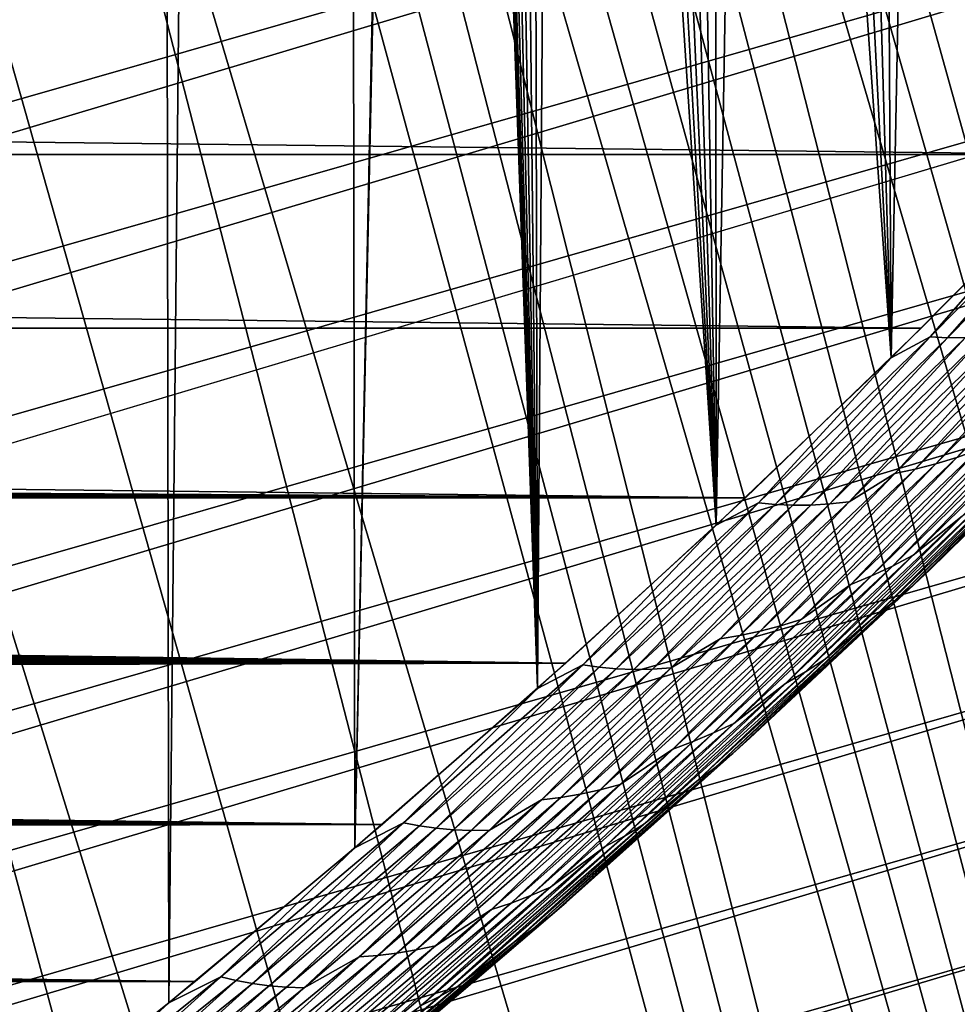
# Model space of a CAD drawing. Header units: millimetres. Extents: x -50 to 50, y -50 to 50.
# Tile 279 of 562: x 18 to 20.7, y -22.7 to -19.9. Entities that reach past the tile are written whole.
import ezdxf

# ---------------------------------------------------------------- set-up
doc = ezdxf.new("R2010")
doc.units = ezdxf.units.MM
doc.header["$LTSCALE"] = 65.185185
for name, color, linetype in [('1', 7, 'CONTINUOUS'), ('2', 7, 'CONTINUOUS'), ('27', 7, 'CONTINUOUS'), ('39', 7, 'CONTINUOUS'), ('46', 7, 'CONTINUOUS'), ('63', 7, 'CONTINUOUS')]:
    doc.layers.add(name, color=color, linetype=linetype)

msp = doc.modelspace()

# ---------------------------------------------------------------- linework, layer by layer
at = {"layer": '1', "color": 7, "linetype": 'Continuous', "true_color": 0xf5f5f5}
for points in [[(-21.0409, -20.3185), (-21.508, -19.8235), (21.0409, -20.3185), (-21.0409, -20.3185)], [(21.0409, -20.3185), (-21.508, -19.8235), (21.508, -19.8235), (21.0409, -20.3185)], [(20.5624, -20.8027), (-21.0409, -20.3185), (21.0409, -20.3185), (20.5624, -20.8027)], [(-20.5624, -20.8027), (-21.0409, -20.3185), (20.5624, -20.8027), (-20.5624, -20.8027)], [(20.0728, -21.2755), (-20.5624, -20.8027), (20.5624, -20.8027), (20.0728, -21.2755)], [(-12.8491, -21.0781), (-20.5624, -20.8027), (20.0728, -21.2755), (-12.8491, -21.0781)], [(-12.7428, -21.0808), (-12.8491, -21.0781), (20.0728, -21.2755), (-12.7428, -21.0808)], [(-12.6366, -21.0889), (-12.7428, -21.0808), (20.0728, -21.2755), (-12.6366, -21.0889)], [(-12.5311, -21.1023), (-12.6366, -21.0889), (20.0728, -21.2755), (-12.5311, -21.1023)], [(-12.4264, -21.1211), (-12.5311, -21.1023), (20.0728, -21.2755), (-12.4264, -21.1211)], [(-12.3228, -21.1451), (-12.4264, -21.1211), (20.0728, -21.2755), (-12.3228, -21.1451)], [(-12.2204, -21.1744), (-12.3228, -21.1451), (20.0728, -21.2755), (-12.2204, -21.1744)], [(-12.1198, -21.2088), (-12.2204, -21.1744), (20.0728, -21.2755), (-12.1198, -21.2088)], [(-12.021, -21.2483), (-12.1198, -21.2088), (20.0728, -21.2755), (-12.021, -21.2483)], [(-11.9243, -21.2927), (-12.021, -21.2483), (20.0728, -21.2755), (-11.9243, -21.2927)], [(19.5723, -21.7368), (-11.9243, -21.2927), (20.0728, -21.2755), (19.5723, -21.7368)], [(-11.83, -21.342), (-11.9243, -21.2927), (19.5723, -21.7368), (-11.83, -21.342)], [(-11.7383, -21.3959), (-11.83, -21.342), (19.5723, -21.7368), (-11.7383, -21.3959)], [(-11.6495, -21.4545), (-11.7383, -21.3959), (19.5723, -21.7368), (-11.6495, -21.4545)], [(-11.5637, -21.5175), (-11.6495, -21.4545), (19.5723, -21.7368), (-11.5637, -21.5175)], [(-11.4812, -21.5847), (-11.5637, -21.5175), (19.5723, -21.7368), (-11.4812, -21.5847)], [(-11.4023, -21.656), (-11.4812, -21.5847), (19.5723, -21.7368), (-11.4023, -21.656)], [(-11.327, -21.7313), (-11.4023, -21.656), (19.5723, -21.7368), (-11.327, -21.7313)], [(-11.2557, -21.8102), (-11.327, -21.7313), (19.5723, -21.7368), (-11.2557, -21.8102)], [(19.0612, -22.1863), (-11.2557, -21.8102), (19.5723, -21.7368), (19.0612, -22.1863)], [(-11.1885, -21.8927), (-11.2557, -21.8102), (19.0612, -22.1863), (-11.1885, -21.8927)], [(-11.1255, -21.9784), (-11.1885, -21.8927), (19.0612, -22.1863), (-11.1255, -21.9784)], [(-11.0669, -22.0673), (-11.1255, -21.9784), (19.0612, -22.1863), (-11.0669, -22.0673)], [(-11.013, -22.1589), (-11.0669, -22.0673), (19.0612, -22.1863), (-11.013, -22.1589)], [(-10.9637, -22.2533), (-11.013, -22.1589), (19.0612, -22.1863), (-10.9637, -22.2533)], [(18.5397, -22.6239), (-10.9637, -22.2533), (19.0612, -22.1863), (18.5397, -22.6239)], [(-10.9193, -22.3499), (-10.9637, -22.2533), (18.5397, -22.6239), (-10.9193, -22.3499)], [(-10.8798, -22.4487), (-10.9193, -22.3499), (18.5397, -22.6239), (-10.8798, -22.4487)], [(-10.8454, -22.5494), (-10.8798, -22.4487), (18.5397, -22.6239), (-10.8454, -22.5494)], [(-10.8162, -22.6517), (-10.8454, -22.5494), (18.5397, -22.6239), (-10.8162, -22.6517)], [(18.0083, -23.0491), (-10.8162, -22.6517), (18.5397, -22.6239), (18.0083, -23.0491)]]:
    msp.add_3dface(points, dxfattribs=at)
at = {"layer": '2', "color": 7, "linetype": 'Continuous', "true_color": 0xf5f5f5}
for points in [[(18.3881, 22.7473, 4.3), (17.8582, 23.1656, 4.3), (17.9374, -23.1044, 4.3), (18.3881, 22.7473, 4.3)], [(18.4659, -22.6842, 4.3), (18.3881, 22.7473, 4.3), (17.9374, -23.1044, 4.3), (18.4659, -22.6842, 4.3)], [(18.9083, 22.3168, 4.3), (18.3881, 22.7473, 4.3), (18.4659, -22.6842, 4.3), (18.9083, 22.3168, 4.3)], [(18.9846, -22.2519, 4.3), (18.9083, 22.3168, 4.3), (18.4659, -22.6842, 4.3), (18.9846, -22.2519, 4.3)], [(19.179, -12.8472, 4.3), (18.9083, 22.3168, 4.3), (18.9846, -22.2519, 4.3), (19.179, -12.8472, 4.3)], [(19.1827, -13.0196, 4.3), (19.179, -12.8472, 4.3), (18.9846, -22.2519, 4.3), (19.1827, -13.0196, 4.3)], [(19.4932, -21.8077, 4.3), (19.1827, -13.0196, 4.3), (18.9846, -22.2519, 4.3), (19.4932, -21.8077, 4.3)], [(19.1938, -13.1916, 4.3), (19.1827, -13.0196, 4.3), (19.4932, -21.8077, 4.3), (19.1938, -13.1916, 4.3)], [(19.2124, -13.3633, 4.3), (19.1938, -13.1916, 4.3), (19.4932, -21.8077, 4.3), (19.2124, -13.3633, 4.3)], [(19.2384, -13.5338, 4.3), (19.2124, -13.3633, 4.3), (19.4932, -21.8077, 4.3), (19.2384, -13.5338, 4.3)], [(19.2716, -13.7032, 4.3), (19.2384, -13.5338, 4.3), (19.4932, -21.8077, 4.3), (19.2716, -13.7032, 4.3)], [(19.3122, -13.8709, 4.3), (19.2716, -13.7032, 4.3), (19.4932, -21.8077, 4.3), (19.3122, -13.8709, 4.3)], [(19.3599, -14.0367, 4.3), (19.3122, -13.8709, 4.3), (19.4932, -21.8077, 4.3), (19.3599, -14.0367, 4.3)], [(19.4148, -14.2004, 4.3), (19.3599, -14.0367, 4.3), (19.4932, -21.8077, 4.3), (19.4148, -14.2004, 4.3)], [(19.4767, -14.3614, 4.3), (19.4148, -14.2004, 4.3), (19.4932, -21.8077, 4.3), (19.4767, -14.3614, 4.3)], [(19.5454, -14.5197, 4.3), (19.4767, -14.3614, 4.3), (19.4932, -21.8077, 4.3), (19.5454, -14.5197, 4.3)], [(19.9914, -21.352, 4.3), (19.5454, -14.5197, 4.3), (19.4932, -21.8077, 4.3), (19.9914, -21.352, 4.3)], [(19.6209, -14.6749, 4.3), (19.5454, -14.5197, 4.3), (19.9914, -21.352, 4.3), (19.6209, -14.6749, 4.3)], [(19.7031, -14.8266, 4.3), (19.6209, -14.6749, 4.3), (19.9914, -21.352, 4.3), (19.7031, -14.8266, 4.3)], [(19.7917, -14.9747, 4.3), (19.7031, -14.8266, 4.3), (19.9914, -21.352, 4.3), (19.7917, -14.9747, 4.3)], [(19.8866, -15.1188, 4.3), (19.7917, -14.9747, 4.3), (19.9914, -21.352, 4.3), (19.8866, -15.1188, 4.3)], [(19.9876, -15.2587, 4.3), (19.8866, -15.1188, 4.3), (19.9914, -21.352, 4.3), (19.9876, -15.2587, 4.3)], [(20.0946, -15.3941, 4.3), (19.9876, -15.2587, 4.3), (19.9914, -21.352, 4.3), (20.0946, -15.3941, 4.3)], [(20.479, -20.8848, 4.3), (20.0946, -15.3941, 4.3), (19.9914, -21.352, 4.3), (20.479, -20.8848, 4.3)], [(20.2073, -15.5248, 4.3), (20.0946, -15.3941, 4.3), (20.479, -20.8848, 4.3), (20.2073, -15.5248, 4.3)], [(20.3256, -15.6504, 4.3), (20.2073, -15.5248, 4.3), (20.479, -20.8848, 4.3), (20.3256, -15.6504, 4.3)], [(20.4491, -15.7709, 4.3), (20.3256, -15.6504, 4.3), (20.479, -20.8848, 4.3), (20.4491, -15.7709, 4.3)], [(20.5778, -15.8859, 4.3), (20.4491, -15.7709, 4.3), (20.479, -20.8848, 4.3), (20.5778, -15.8859, 4.3)], [(20.9556, -20.4065, 4.3), (20.5778, -15.8859, 4.3), (20.479, -20.8848, 4.3), (20.9556, -20.4065, 4.3)], [(20.7112, -15.9952, 4.3), (20.5778, -15.8859, 4.3), (20.9556, -20.4065, 4.3), (20.7112, -15.9952, 4.3)]]:
    msp.add_3dface(points, dxfattribs=at)
at = {"layer": '27', "color": 7, "linetype": 'Continuous', "true_color": 0xf5f5f5}
for points in [[(21.0563, -20.3529, 4.2988), (20.588, -20.8265, 4.2988), (20.636, -20.829, 4.295), (21.0563, -20.3529, 4.2988)], [(21.0563, -20.3529, 4.2988), (20.9556, -20.4065, 4.3), (20.588, -20.8265, 4.2988), (21.0563, -20.3529, 4.2988)], [(21.1054, -20.3532, 4.295), (21.0563, -20.3529, 4.2988), (20.636, -20.829, 4.295), (21.1054, -20.3532, 4.295)], [(21.1054, -20.3532, 4.295), (20.636, -20.829, 4.295), (20.6861, -20.8288, 4.2887), (21.1054, -20.3532, 4.295)], [(20.9556, -20.4065, 4.3), (20.479, -20.8848, 4.3), (20.588, -20.8265, 4.2988), (20.9556, -20.4065, 4.3)], [(21.1435, -20.6823, 4.1781), (21.0836, -20.7036, 4.2005), (20.6626, -21.1628, 4.1781), (21.1435, -20.6823, 4.1781)], [(21.1435, -20.6823, 4.1781), (20.6626, -21.1628, 4.1781), (20.7214, -21.1419, 4.1538), (21.1435, -20.6823, 4.1781)], [(21.0248, -20.7216, 4.2209), (20.5465, -21.1959, 4.2209), (20.6041, -21.181, 4.2005), (21.0248, -20.7216, 4.2209)], [(21.0248, -20.7216, 4.2209), (20.9667, -20.7367, 4.2391), (20.5465, -21.1959, 4.2209), (21.0248, -20.7216, 4.2209)], [(21.0836, -20.7036, 4.2005), (20.6041, -21.181, 4.2005), (20.6626, -21.1628, 4.1781), (21.0836, -20.7036, 4.2005)], [(21.0836, -20.7036, 4.2005), (21.0248, -20.7216, 4.2209), (20.6041, -21.181, 4.2005), (21.0836, -20.7036, 4.2005)], [(20.9667, -20.7367, 4.2391), (20.8472, -20.8116, 4.255), (20.4898, -21.2081, 4.2391), (20.9667, -20.7367, 4.2391)], [(20.9667, -20.7367, 4.2391), (20.4898, -21.2081, 4.2391), (20.5465, -21.1959, 4.2209), (20.9667, -20.7367, 4.2391)], [(20.588, -20.8265, 4.2988), (20.109, -21.2893, 4.2988), (20.1559, -21.2939, 4.295), (20.588, -20.8265, 4.2988)], [(20.588, -20.8265, 4.2988), (20.479, -20.8848, 4.3), (20.109, -21.2893, 4.2988), (20.588, -20.8265, 4.2988)], [(20.636, -20.829, 4.295), (20.588, -20.8265, 4.2988), (20.1559, -21.2939, 4.295), (20.636, -20.829, 4.295)], [(20.636, -20.829, 4.295), (20.1559, -21.2939, 4.295), (20.2048, -21.296, 4.2887), (20.636, -20.829, 4.295)], [(20.6861, -20.8288, 4.2887), (20.636, -20.829, 4.295), (20.2048, -21.296, 4.2887), (20.6861, -20.8288, 4.2887)], [(20.6861, -20.8288, 4.2887), (20.2048, -21.296, 4.2887), (20.2555, -21.2956, 4.2799), (20.6861, -20.8288, 4.2887)], [(20.738, -20.826, 4.2799), (20.2555, -21.2956, 4.2799), (20.3081, -21.2924, 4.2687), (20.738, -20.826, 4.2799)], [(20.738, -20.826, 4.2799), (20.6861, -20.8288, 4.2887), (20.2555, -21.2956, 4.2799), (20.738, -20.826, 4.2799)], [(20.7919, -20.8202, 4.2687), (20.3081, -21.2924, 4.2687), (20.3621, -21.2865, 4.255), (20.7919, -20.8202, 4.2687)], [(20.7919, -20.8202, 4.2687), (20.738, -20.826, 4.2799), (20.3081, -21.2924, 4.2687), (20.7919, -20.8202, 4.2687)], [(20.8472, -20.8116, 4.255), (20.7919, -20.8202, 4.2687), (20.3621, -21.2865, 4.255), (20.8472, -20.8116, 4.255)], [(20.8472, -20.8116, 4.255), (20.3621, -21.2865, 4.255), (20.4898, -21.2081, 4.2391), (20.8472, -20.8116, 4.255)], [(20.479, -20.8848, 4.3), (19.9914, -21.352, 4.3), (20.109, -21.2893, 4.2988), (20.479, -20.8848, 4.3)], [(21.0301, -20.956, 4.0398), (20.9708, -20.9896, 4.0705), (20.5408, -21.4359, 4.0398), (21.0301, -20.956, 4.0398)], [(21.0301, -20.956, 4.0398), (20.5408, -21.4359, 4.0398), (20.6768, -21.327, 4.0079), (21.0301, -20.956, 4.0398)], [(20.9708, -20.9896, 4.0705), (20.4828, -21.4661, 4.0705), (20.5408, -21.4359, 4.0398), (20.9708, -20.9896, 4.0705)], [(20.9708, -20.9896, 4.0705), (20.9113, -21.0201, 4.0999), (20.4828, -21.4661, 4.0705), (20.9708, -20.9896, 4.0705)], [(21.0776, -20.9952, 3.8), (21.0271, -21.044, 3.8357), (20.5871, -21.4764, 3.8), (21.0776, -20.9952, 3.8)], [(20.9113, -21.0201, 4.0999), (20.8517, -21.0477, 4.1277), (20.4247, -21.4932, 4.0999), (20.9113, -21.0201, 4.0999)], [(20.9113, -21.0201, 4.0999), (20.4247, -21.4932, 4.0999), (20.4828, -21.4661, 4.0705), (20.9113, -21.0201, 4.0999)], [(20.8517, -21.0477, 4.1277), (20.3666, -21.5175, 4.1277), (20.4247, -21.4932, 4.0999), (20.8517, -21.0477, 4.1277)], [(20.8517, -21.0477, 4.1277), (20.7214, -21.1419, 4.1538), (20.3666, -21.5175, 4.1277), (20.8517, -21.0477, 4.1277)], [(21.0271, -21.044, 3.8357), (20.5378, -21.5218, 3.8357), (20.5871, -21.4764, 3.8), (21.0271, -21.044, 3.8357)], [(21.0271, -21.044, 3.8357), (20.9749, -21.0906, 3.8712), (20.5378, -21.5218, 3.8357), (21.0271, -21.044, 3.8357)], [(20.9749, -21.0906, 3.8712), (20.9212, -21.1349, 3.9064), (20.4869, -21.565, 3.8712), (20.9749, -21.0906, 3.8712)], [(20.9749, -21.0906, 3.8712), (20.4869, -21.565, 3.8712), (20.5378, -21.5218, 3.8357), (20.9749, -21.0906, 3.8712)], [(20.9212, -21.1349, 3.9064), (20.4345, -21.6059, 3.9064), (20.4869, -21.565, 3.8712), (20.9212, -21.1349, 3.9064)], [(20.9212, -21.1349, 3.9064), (20.7898, -21.2518, 3.941), (20.4345, -21.6059, 3.9064), (20.9212, -21.1349, 3.9064)], [(20.6626, -21.1628, 4.1781), (20.6041, -21.181, 4.2005), (20.1707, -21.6321, 4.1781), (20.6626, -21.1628, 4.1781)], [(20.6626, -21.1628, 4.1781), (20.1707, -21.6321, 4.1781), (20.2281, -21.6144, 4.1538), (20.6626, -21.1628, 4.1781)], [(20.7214, -21.1419, 4.1538), (20.2281, -21.6144, 4.1538), (20.3666, -21.5175, 4.1277), (20.7214, -21.1419, 4.1538)], [(20.7214, -21.1419, 4.1538), (20.6626, -21.1628, 4.1781), (20.2281, -21.6144, 4.1538), (20.7214, -21.1419, 4.1538)], [(20.6041, -21.181, 4.2005), (20.1137, -21.6472, 4.2005), (20.1707, -21.6321, 4.1781), (20.6041, -21.181, 4.2005)], [(20.6041, -21.181, 4.2005), (20.5465, -21.1959, 4.2209), (20.1137, -21.6472, 4.2005), (20.6041, -21.181, 4.2005)], [(20.4898, -21.2081, 4.2391), (20.3621, -21.2865, 4.255), (20.0022, -21.6685, 4.2391), (20.4898, -21.2081, 4.2391)], [(20.4898, -21.2081, 4.2391), (20.0022, -21.6685, 4.2391), (20.0576, -21.6592, 4.2209), (20.4898, -21.2081, 4.2391)], [(20.5465, -21.1959, 4.2209), (20.0576, -21.6592, 4.2209), (20.1137, -21.6472, 4.2005), (20.5465, -21.1959, 4.2209)], [(20.5465, -21.1959, 4.2209), (20.4898, -21.2081, 4.2391), (20.0576, -21.6592, 4.2209), (20.5465, -21.1959, 4.2209)], [(20.7898, -21.2518, 3.941), (20.2949, -21.725, 3.941), (20.4345, -21.6059, 3.9064), (20.7898, -21.2518, 3.941)], [(20.7898, -21.2518, 3.941), (20.7337, -21.2908, 3.9749), (20.2949, -21.725, 3.941), (20.7898, -21.2518, 3.941)], [(20.109, -21.2893, 4.2988), (19.6196, -21.7412, 4.2988), (19.6653, -21.7478, 4.295), (20.109, -21.2893, 4.2988)], [(20.109, -21.2893, 4.2988), (19.9914, -21.352, 4.3), (19.6196, -21.7412, 4.2988), (20.109, -21.2893, 4.2988)], [(20.1559, -21.2939, 4.295), (20.109, -21.2893, 4.2988), (19.6653, -21.7478, 4.295), (20.1559, -21.2939, 4.295)], [(20.1559, -21.2939, 4.295), (19.6653, -21.7478, 4.295), (19.713, -21.7521, 4.2887), (20.1559, -21.2939, 4.295)], [(20.2048, -21.296, 4.2887), (20.1559, -21.2939, 4.295), (19.713, -21.7521, 4.2887), (20.2048, -21.296, 4.2887)], [(20.2048, -21.296, 4.2887), (19.713, -21.7521, 4.2887), (19.7623, -21.7541, 4.2799), (20.2048, -21.296, 4.2887)], [(20.2555, -21.2956, 4.2799), (19.7623, -21.7541, 4.2799), (19.8135, -21.7533, 4.2687), (20.2555, -21.2956, 4.2799)], [(20.2555, -21.2956, 4.2799), (20.2048, -21.296, 4.2887), (19.7623, -21.7541, 4.2799), (20.2555, -21.2956, 4.2799)], [(20.3081, -21.2924, 4.2687), (19.8135, -21.7533, 4.2687), (19.8661, -21.75, 4.255), (20.3081, -21.2924, 4.2687)], [(20.3081, -21.2924, 4.2687), (20.2555, -21.2956, 4.2799), (19.8135, -21.7533, 4.2687), (20.3081, -21.2924, 4.2687)], [(20.3621, -21.2865, 4.255), (20.3081, -21.2924, 4.2687), (19.8661, -21.75, 4.255), (20.3621, -21.2865, 4.255)], [(20.3621, -21.2865, 4.255), (19.8661, -21.75, 4.255), (20.0022, -21.6685, 4.2391), (20.3621, -21.2865, 4.255)], [(20.7337, -21.2908, 3.9749), (20.6768, -21.327, 4.0079), (20.2402, -21.7605, 3.9749), (20.7337, -21.2908, 3.9749)], [(20.7337, -21.2908, 3.9749), (20.2402, -21.7605, 3.9749), (20.2949, -21.725, 3.941), (20.7337, -21.2908, 3.9749)], [(20.6768, -21.327, 4.0079), (20.1848, -21.7933, 4.0079), (20.2402, -21.7605, 3.9749), (20.6768, -21.327, 4.0079)], [(20.6768, -21.327, 4.0079), (20.5408, -21.4359, 4.0398), (20.1848, -21.7933, 4.0079), (20.6768, -21.327, 4.0079)], [(19.9914, -21.352, 4.3), (19.4932, -21.8077, 4.3), (19.6196, -21.7412, 4.2988), (19.9914, -21.352, 4.3)], [(20.5408, -21.4359, 4.0398), (20.4828, -21.4661, 4.0705), (20.0405, -21.9044, 4.0398), (20.5408, -21.4359, 4.0398)], [(20.5408, -21.4359, 4.0398), (20.0405, -21.9044, 4.0398), (20.1848, -21.7933, 4.0079), (20.5408, -21.4359, 4.0398)], [(20.4828, -21.4661, 4.0705), (19.984, -21.9312, 4.0705), (20.0405, -21.9044, 4.0398), (20.4828, -21.4661, 4.0705)], [(20.4828, -21.4661, 4.0705), (20.4247, -21.4932, 4.0999), (19.984, -21.9312, 4.0705), (20.4828, -21.4661, 4.0705)], [(20.4247, -21.4932, 4.0999), (20.3666, -21.5175, 4.1277), (19.9275, -21.955, 4.0999), (20.4247, -21.4932, 4.0999)], [(20.4247, -21.4932, 4.0999), (19.9275, -21.955, 4.0999), (19.984, -21.9312, 4.0705), (20.4247, -21.4932, 4.0999)], [(20.5871, -21.4764, 3.8), (20.5378, -21.5218, 3.8357), (20.0856, -21.9461, 3.8), (20.5871, -21.4764, 3.8)], [(20.3666, -21.5175, 4.1277), (19.8708, -21.9761, 4.1277), (19.9275, -21.955, 4.0999), (20.3666, -21.5175, 4.1277)], [(20.3666, -21.5175, 4.1277), (20.2281, -21.6144, 4.1538), (19.8708, -21.9761, 4.1277), (20.3666, -21.5175, 4.1277)], [(20.5378, -21.5218, 3.8357), (20.0376, -21.9882, 3.8357), (20.0856, -21.9461, 3.8), (20.5378, -21.5218, 3.8357)], [(20.5378, -21.5218, 3.8357), (20.4869, -21.565, 3.8712), (20.0376, -21.9882, 3.8357), (20.5378, -21.5218, 3.8357)], [(20.4869, -21.565, 3.8712), (20.4345, -21.6059, 3.9064), (19.9881, -22.028, 3.8712), (20.4869, -21.565, 3.8712)], [(20.4869, -21.565, 3.8712), (19.9881, -22.028, 3.8712), (20.0376, -21.9882, 3.8357), (20.4869, -21.565, 3.8712)], [(20.4345, -21.6059, 3.9064), (19.9372, -22.0656, 3.9064), (19.9881, -22.028, 3.8712), (20.4345, -21.6059, 3.9064)], [(20.4345, -21.6059, 3.9064), (20.2949, -21.725, 3.941), (19.9372, -22.0656, 3.9064), (20.4345, -21.6059, 3.9064)], [(20.1707, -21.6321, 4.1781), (20.1137, -21.6472, 4.2005), (19.6682, -22.09, 4.1781), (20.1707, -21.6321, 4.1781)], [(20.1707, -21.6321, 4.1781), (19.6682, -22.09, 4.1781), (19.724, -22.0753, 4.1538), (20.1707, -21.6321, 4.1781)], [(20.2281, -21.6144, 4.1538), (19.724, -22.0753, 4.1538), (19.8708, -21.9761, 4.1277), (20.2281, -21.6144, 4.1538)], [(20.2281, -21.6144, 4.1538), (20.1707, -21.6321, 4.1781), (19.724, -22.0753, 4.1538), (20.2281, -21.6144, 4.1538)], [(20.0576, -21.6592, 4.2209), (19.5582, -22.1112, 4.2209), (19.6127, -22.1021, 4.2005), (20.0576, -21.6592, 4.2209)], [(20.0576, -21.6592, 4.2209), (20.0022, -21.6685, 4.2391), (19.5582, -22.1112, 4.2209), (20.0576, -21.6592, 4.2209)], [(20.1137, -21.6472, 4.2005), (19.6127, -22.1021, 4.2005), (19.6682, -22.09, 4.1781), (20.1137, -21.6472, 4.2005)], [(20.1137, -21.6472, 4.2005), (20.0576, -21.6592, 4.2209), (19.6127, -22.1021, 4.2005), (20.1137, -21.6472, 4.2005)], [(20.0022, -21.6685, 4.2391), (19.5043, -22.1177, 4.2391), (19.5582, -22.1112, 4.2209), (20.0022, -21.6685, 4.2391)], [(20.0022, -21.6685, 4.2391), (19.8661, -21.75, 4.255), (19.5043, -22.1177, 4.2391), (20.0022, -21.6685, 4.2391)], [(19.6196, -21.7412, 4.2988), (19.1201, -22.1818, 4.2988), (19.1645, -22.1904, 4.295), (19.6196, -21.7412, 4.2988)], [(19.6196, -21.7412, 4.2988), (19.4932, -21.8077, 4.3), (19.1201, -22.1818, 4.2988), (19.6196, -21.7412, 4.2988)], [(19.6653, -21.7478, 4.295), (19.6196, -21.7412, 4.2988), (19.1645, -22.1904, 4.295), (19.6653, -21.7478, 4.295)], [(20.2949, -21.725, 3.941), (19.7892, -22.1866, 3.941), (19.9372, -22.0656, 3.9064), (20.2949, -21.725, 3.941)], [(20.2949, -21.725, 3.941), (20.2402, -21.7605, 3.9749), (19.7892, -22.1866, 3.941), (20.2949, -21.725, 3.941)], [(19.6653, -21.7478, 4.295), (19.1645, -22.1904, 4.295), (19.2108, -22.1968, 4.2887), (19.6653, -21.7478, 4.295)], [(19.713, -21.7521, 4.2887), (19.6653, -21.7478, 4.295), (19.2108, -22.1968, 4.2887), (19.713, -21.7521, 4.2887)], [(19.713, -21.7521, 4.2887), (19.2108, -22.1968, 4.2887), (19.2588, -22.2011, 4.2799), (19.713, -21.7521, 4.2887)], [(19.7623, -21.7541, 4.2799), (19.713, -21.7521, 4.2887), (19.2588, -22.2011, 4.2799), (19.7623, -21.7541, 4.2799)], [(19.7623, -21.7541, 4.2799), (19.2588, -22.2011, 4.2799), (19.3086, -22.2028, 4.2687), (19.7623, -21.7541, 4.2799)], [(19.8135, -21.7533, 4.2687), (19.3086, -22.2028, 4.2687), (19.3597, -22.202, 4.255), (19.8135, -21.7533, 4.2687)], [(19.8135, -21.7533, 4.2687), (19.7623, -21.7541, 4.2799), (19.3086, -22.2028, 4.2687), (19.8135, -21.7533, 4.2687)], [(19.8661, -21.75, 4.255), (19.8135, -21.7533, 4.2687), (19.3597, -22.202, 4.255), (19.8661, -21.75, 4.255)], [(19.8661, -21.75, 4.255), (19.3597, -22.202, 4.255), (19.5043, -22.1177, 4.2391), (19.8661, -21.75, 4.255)], [(20.2402, -21.7605, 3.9749), (20.1848, -21.7933, 4.0079), (19.7361, -22.2187, 3.9749), (20.2402, -21.7605, 3.9749)], [(20.2402, -21.7605, 3.9749), (19.7361, -22.2187, 3.9749), (19.7892, -22.1866, 3.941), (20.2402, -21.7605, 3.9749)], [(20.1848, -21.7933, 4.0079), (19.6822, -22.2482, 4.0079), (19.7361, -22.2187, 3.9749), (20.1848, -21.7933, 4.0079)], [(20.1848, -21.7933, 4.0079), (20.0405, -21.9044, 4.0398), (19.6822, -22.2482, 4.0079), (20.1848, -21.7933, 4.0079)], [(19.4932, -21.8077, 4.3), (18.9846, -22.2519, 4.3), (19.1201, -22.1818, 4.2988), (19.4932, -21.8077, 4.3)], [(20.0405, -21.9044, 4.0398), (19.984, -21.9312, 4.0705), (19.5295, -22.3612, 4.0398), (20.0405, -21.9044, 4.0398)], [(20.0405, -21.9044, 4.0398), (19.5295, -22.3612, 4.0398), (19.6822, -22.2482, 4.0079), (20.0405, -21.9044, 4.0398)], [(19.984, -21.9312, 4.0705), (19.4747, -22.3847, 4.0705), (19.5295, -22.3612, 4.0398), (19.984, -21.9312, 4.0705)], [(19.984, -21.9312, 4.0705), (19.9275, -21.955, 4.0999), (19.4747, -22.3847, 4.0705), (19.984, -21.9312, 4.0705)], [(19.9275, -21.955, 4.0999), (19.8708, -21.9761, 4.1277), (19.4198, -22.4054, 4.0999), (19.9275, -21.955, 4.0999)], [(19.9275, -21.955, 4.0999), (19.4198, -22.4054, 4.0999), (19.4747, -22.3847, 4.0705), (19.9275, -21.955, 4.0999)], [(20.0856, -21.9461, 3.8), (20.0376, -21.9882, 3.8357), (19.5735, -22.4041, 3.8), (20.0856, -21.9461, 3.8)], [(19.8708, -21.9761, 4.1277), (19.3648, -22.4233, 4.1277), (19.4198, -22.4054, 4.0999), (19.8708, -21.9761, 4.1277)], [(19.8708, -21.9761, 4.1277), (19.724, -22.0753, 4.1538), (19.3648, -22.4233, 4.1277), (19.8708, -21.9761, 4.1277)], [(20.0376, -21.9882, 3.8357), (19.5269, -22.4429, 3.8357), (19.5735, -22.4041, 3.8), (20.0376, -21.9882, 3.8357)], [(20.0376, -21.9882, 3.8357), (19.9881, -22.028, 3.8712), (19.5269, -22.4429, 3.8357), (20.0376, -21.9882, 3.8357)], [(19.9881, -22.028, 3.8712), (19.9372, -22.0656, 3.9064), (19.4789, -22.4796, 3.8712), (19.9881, -22.028, 3.8712)], [(19.9881, -22.028, 3.8712), (19.4789, -22.4796, 3.8712), (19.5269, -22.4429, 3.8357), (19.9881, -22.028, 3.8712)], [(19.9372, -22.0656, 3.9064), (19.4295, -22.5139, 3.9064), (19.4789, -22.4796, 3.8712), (19.9372, -22.0656, 3.9064)], [(19.9372, -22.0656, 3.9064), (19.7892, -22.1866, 3.941), (19.4295, -22.5139, 3.9064), (19.9372, -22.0656, 3.9064)], [(19.6682, -22.09, 4.1781), (19.6127, -22.1021, 4.2005), (19.1553, -22.5362, 4.1781), (19.6682, -22.09, 4.1781)], [(19.6682, -22.09, 4.1781), (19.1553, -22.5362, 4.1781), (19.2094, -22.5245, 4.1538), (19.6682, -22.09, 4.1781)], [(19.724, -22.0753, 4.1538), (19.2094, -22.5245, 4.1538), (19.3648, -22.4233, 4.1277), (19.724, -22.0753, 4.1538)], [(19.724, -22.0753, 4.1538), (19.6682, -22.09, 4.1781), (19.2094, -22.5245, 4.1538), (19.724, -22.0753, 4.1538)], [(19.5043, -22.1177, 4.2391), (18.9964, -22.5555, 4.2391), (19.0486, -22.5517, 4.2209), (19.5043, -22.1177, 4.2391)], [(19.5043, -22.1177, 4.2391), (19.3597, -22.202, 4.255), (18.9964, -22.5555, 4.2391), (19.5043, -22.1177, 4.2391)], [(19.5582, -22.1112, 4.2209), (19.5043, -22.1177, 4.2391), (19.0486, -22.5517, 4.2209), (19.5582, -22.1112, 4.2209)], [(19.5582, -22.1112, 4.2209), (19.0486, -22.5517, 4.2209), (19.1015, -22.5454, 4.2005), (19.5582, -22.1112, 4.2209)], [(19.6127, -22.1021, 4.2005), (19.1015, -22.5454, 4.2005), (19.1553, -22.5362, 4.1781), (19.6127, -22.1021, 4.2005)], [(19.6127, -22.1021, 4.2005), (19.5582, -22.1112, 4.2209), (19.1015, -22.5454, 4.2005), (19.6127, -22.1021, 4.2005)], [(19.1201, -22.1818, 4.2988), (18.6107, -22.6109, 4.2988), (18.6537, -22.6214, 4.295), (19.1201, -22.1818, 4.2988)], [(19.1201, -22.1818, 4.2988), (18.9846, -22.2519, 4.3), (18.6107, -22.6109, 4.2988), (19.1201, -22.1818, 4.2988)], [(19.1645, -22.1904, 4.295), (19.1201, -22.1818, 4.2988), (18.6537, -22.6214, 4.295), (19.1645, -22.1904, 4.295)], [(19.1645, -22.1904, 4.295), (18.6537, -22.6214, 4.295), (18.6986, -22.63, 4.2887), (19.1645, -22.1904, 4.295)], [(19.2108, -22.1968, 4.2887), (19.1645, -22.1904, 4.295), (18.6986, -22.63, 4.2887), (19.2108, -22.1968, 4.2887)], [(19.2108, -22.1968, 4.2887), (18.6986, -22.63, 4.2887), (18.7451, -22.6364, 4.2799), (19.2108, -22.1968, 4.2887)], [(19.2588, -22.2011, 4.2799), (19.2108, -22.1968, 4.2887), (18.7451, -22.6364, 4.2799), (19.2588, -22.2011, 4.2799)], [(19.2588, -22.2011, 4.2799), (18.7451, -22.6364, 4.2799), (18.7934, -22.6405, 4.2687), (19.2588, -22.2011, 4.2799)], [(19.3086, -22.2028, 4.2687), (19.2588, -22.2011, 4.2799), (18.7934, -22.6405, 4.2687), (19.3086, -22.2028, 4.2687)], [(19.3086, -22.2028, 4.2687), (18.7934, -22.6405, 4.2687), (18.8429, -22.6423, 4.255), (19.3086, -22.2028, 4.2687)], [(19.3597, -22.202, 4.255), (19.3086, -22.2028, 4.2687), (18.8429, -22.6423, 4.255), (19.3597, -22.202, 4.255)], [(19.3597, -22.202, 4.255), (18.8429, -22.6423, 4.255), (18.9964, -22.5555, 4.2391), (19.3597, -22.202, 4.255)], [(19.7892, -22.1866, 3.941), (19.273, -22.6364, 3.941), (19.4295, -22.5139, 3.9064), (19.7892, -22.1866, 3.941)], [(19.7892, -22.1866, 3.941), (19.7361, -22.2187, 3.9749), (19.273, -22.6364, 3.941), (19.7892, -22.1866, 3.941)], [(19.7361, -22.2187, 3.9749), (19.6822, -22.2482, 4.0079), (19.2216, -22.6653, 3.9749), (19.7361, -22.2187, 3.9749)], [(19.7361, -22.2187, 3.9749), (19.2216, -22.6653, 3.9749), (19.273, -22.6364, 3.941), (19.7361, -22.2187, 3.9749)], [(18.9846, -22.2519, 4.3), (18.4659, -22.6842, 4.3), (18.6107, -22.6109, 4.2988), (18.9846, -22.2519, 4.3)], [(19.6822, -22.2482, 4.0079), (19.1694, -22.6916, 4.0079), (19.2216, -22.6653, 3.9749), (19.6822, -22.2482, 4.0079)], [(19.6822, -22.2482, 4.0079), (19.5295, -22.3612, 4.0398), (19.1694, -22.6916, 4.0079), (19.6822, -22.2482, 4.0079)], [(19.5295, -22.3612, 4.0398), (19.4747, -22.3847, 4.0705), (19.0081, -22.806, 4.0398), (19.5295, -22.3612, 4.0398)], [(19.5295, -22.3612, 4.0398), (19.0081, -22.806, 4.0398), (19.1694, -22.6916, 4.0079), (19.5295, -22.3612, 4.0398)], [(19.4747, -22.3847, 4.0705), (18.955, -22.8264, 4.0705), (19.0081, -22.806, 4.0398), (19.4747, -22.3847, 4.0705)], [(19.4747, -22.3847, 4.0705), (19.4198, -22.4054, 4.0999), (18.955, -22.8264, 4.0705), (19.4747, -22.3847, 4.0705)], [(19.3648, -22.4233, 4.1277), (18.8487, -22.8588, 4.1277), (18.9019, -22.8439, 4.0999), (19.3648, -22.4233, 4.1277)], [(19.3648, -22.4233, 4.1277), (19.2094, -22.5245, 4.1538), (18.8487, -22.8588, 4.1277), (19.3648, -22.4233, 4.1277)], [(19.4198, -22.4054, 4.0999), (19.3648, -22.4233, 4.1277), (18.9019, -22.8439, 4.0999), (19.4198, -22.4054, 4.0999)], [(19.4198, -22.4054, 4.0999), (18.9019, -22.8439, 4.0999), (18.955, -22.8264, 4.0705), (19.4198, -22.4054, 4.0999)], [(19.5735, -22.4041, 3.8), (19.5269, -22.4429, 3.8357), (19.0509, -22.8501, 3.8), (19.5735, -22.4041, 3.8)], [(19.5269, -22.4429, 3.8357), (19.0059, -22.8859, 3.8357), (19.0509, -22.8501, 3.8), (19.5269, -22.4429, 3.8357)], [(19.5269, -22.4429, 3.8357), (19.4789, -22.4796, 3.8712), (19.0059, -22.8859, 3.8357), (19.5269, -22.4429, 3.8357)], [(19.4789, -22.4796, 3.8712), (19.4295, -22.5139, 3.9064), (18.9595, -22.9194, 3.8712), (19.4789, -22.4796, 3.8712)], [(19.4789, -22.4796, 3.8712), (18.9595, -22.9194, 3.8712), (19.0059, -22.8859, 3.8357), (19.4789, -22.4796, 3.8712)], [(19.1553, -22.5362, 4.1781), (19.1015, -22.5454, 4.2005), (18.6323, -22.9705, 4.1781), (19.1553, -22.5362, 4.1781)], [(19.1553, -22.5362, 4.1781), (18.6323, -22.9705, 4.1781), (18.6846, -22.9617, 4.1538), (19.1553, -22.5362, 4.1781)], [(19.2094, -22.5245, 4.1538), (18.6846, -22.9617, 4.1538), (18.8487, -22.8588, 4.1277), (19.2094, -22.5245, 4.1538)], [(19.2094, -22.5245, 4.1538), (19.1553, -22.5362, 4.1781), (18.6846, -22.9617, 4.1538), (19.2094, -22.5245, 4.1538)], [(19.4295, -22.5139, 3.9064), (18.9117, -22.9506, 3.9064), (18.9595, -22.9194, 3.8712), (19.4295, -22.5139, 3.9064)], [(19.4295, -22.5139, 3.9064), (19.273, -22.6364, 3.941), (18.9117, -22.9506, 3.9064), (19.4295, -22.5139, 3.9064)], [(18.9964, -22.5555, 4.2391), (18.4786, -22.9816, 4.2391), (18.5291, -22.9804, 4.2209), (18.9964, -22.5555, 4.2391)], [(18.9964, -22.5555, 4.2391), (18.8429, -22.6423, 4.255), (18.4786, -22.9816, 4.2391), (18.9964, -22.5555, 4.2391)], [(19.0486, -22.5517, 4.2209), (18.9964, -22.5555, 4.2391), (18.5291, -22.9804, 4.2209), (19.0486, -22.5517, 4.2209)], [(19.0486, -22.5517, 4.2209), (18.5291, -22.9804, 4.2209), (18.5802, -22.9768, 4.2005), (19.0486, -22.5517, 4.2209)], [(19.1015, -22.5454, 4.2005), (18.5802, -22.9768, 4.2005), (18.6323, -22.9705, 4.1781), (19.1015, -22.5454, 4.2005)], [(19.1015, -22.5454, 4.2005), (19.0486, -22.5517, 4.2209), (18.5802, -22.9768, 4.2005), (19.1015, -22.5454, 4.2005)], [(18.6107, -22.6109, 4.2988), (18.0916, -23.0283, 4.2988), (18.1333, -23.0407, 4.295), (18.6107, -22.6109, 4.2988)], [(18.6107, -22.6109, 4.2988), (18.4659, -22.6842, 4.3), (18.0916, -23.0283, 4.2988), (18.6107, -22.6109, 4.2988)], [(18.6537, -22.6214, 4.295), (18.6107, -22.6109, 4.2988), (18.1333, -23.0407, 4.295), (18.6537, -22.6214, 4.295)], [(18.6537, -22.6214, 4.295), (18.1333, -23.0407, 4.295), (18.1767, -23.0513, 4.2887), (18.6537, -22.6214, 4.295)], [(18.6986, -22.63, 4.2887), (18.6537, -22.6214, 4.295), (18.1767, -23.0513, 4.2887), (18.6986, -22.63, 4.2887)], [(18.6986, -22.63, 4.2887), (18.1767, -23.0513, 4.2887), (18.2216, -23.0599, 4.2799), (18.6986, -22.63, 4.2887)], [(18.7451, -22.6364, 4.2799), (18.6986, -22.63, 4.2887), (18.2216, -23.0599, 4.2799), (18.7451, -22.6364, 4.2799)], [(18.7451, -22.6364, 4.2799), (18.2216, -23.0599, 4.2799), (18.2683, -23.0663, 4.2687), (18.7451, -22.6364, 4.2799)], [(18.7934, -22.6405, 4.2687), (18.7451, -22.6364, 4.2799), (18.2683, -23.0663, 4.2687), (18.7934, -22.6405, 4.2687)], [(18.7934, -22.6405, 4.2687), (18.2683, -23.0663, 4.2687), (18.3162, -23.0704, 4.255), (18.7934, -22.6405, 4.2687)], [(18.8429, -22.6423, 4.255), (18.7934, -22.6405, 4.2687), (18.3162, -23.0704, 4.255), (18.8429, -22.6423, 4.255)], [(18.8429, -22.6423, 4.255), (18.3162, -23.0704, 4.255), (18.4786, -22.9816, 4.2391), (18.8429, -22.6423, 4.255)], [(19.273, -22.6364, 3.941), (18.7466, -23.0742, 3.941), (18.9117, -22.9506, 3.9064), (19.273, -22.6364, 3.941)], [(19.273, -22.6364, 3.941), (19.2216, -22.6653, 3.9749), (18.7466, -23.0742, 3.941), (19.273, -22.6364, 3.941)], [(19.2216, -22.6653, 3.9749), (19.1694, -22.6916, 4.0079), (18.697, -23.0999, 3.9749), (19.2216, -22.6653, 3.9749)], [(19.2216, -22.6653, 3.9749), (18.697, -23.0999, 3.9749), (18.7466, -23.0742, 3.941), (19.2216, -22.6653, 3.9749)], [(18.4659, -22.6842, 4.3), (17.9374, -23.1044, 4.3), (18.0916, -23.0283, 4.2988), (18.4659, -22.6842, 4.3)]]:
    msp.add_3dface(points, dxfattribs=at)
at = {"layer": '39', "color": 15, "linetype": 'Continuous', "true_color": 0xaf503c}
for points in [[(19.906, -23.7598, 4.5), (47.3315, -15.1492, 4.5), (20.4379, -23.3039, 4.5), (19.906, -23.7598, 4.5)], [(47.0535, -15.9917, 4.5), (47.3315, -15.1492, 4.5), (19.906, -23.7598, 4.5), (47.0535, -15.9917, 4.5)], [(20.4379, -23.3039, 4.5), (47.3315, -15.1492, 4.5), (20.9594, -22.8359, 4.5), (20.4379, -23.3039, 4.5)], [(18.8119, -24.6352, 4.5), (47.0535, -15.9917, 4.5), (19.3638, -24.2037, 4.5), (18.8119, -24.6352, 4.5)], [(46.7605, -16.829, 4.5), (47.0535, -15.9917, 4.5), (18.8119, -24.6352, 4.5), (46.7605, -16.829, 4.5)], [(19.3638, -24.2037, 4.5), (47.0535, -15.9917, 4.5), (19.906, -23.7598, 4.5), (19.3638, -24.2037, 4.5)], [(16.5106, -26.2332, 4.5), (46.7605, -16.829, 4.5), (17.0994, -25.8533, 4.5), (16.5106, -26.2332, 4.5)], [(46.4526, -17.661, 4.5), (46.7605, -16.829, 4.5), (16.5106, -26.2332, 4.5), (46.4526, -17.661, 4.5)], [(17.0994, -25.8533, 4.5), (46.7605, -16.829, 4.5), (17.6793, -25.4602, 4.5), (17.0994, -25.8533, 4.5)], [(17.6793, -25.4602, 4.5), (46.7605, -16.829, 4.5), (18.2502, -25.0541, 4.5), (17.6793, -25.4602, 4.5)], [(18.2502, -25.0541, 4.5), (46.7605, -16.829, 4.5), (18.8119, -24.6352, 4.5), (18.2502, -25.0541, 4.5)], [(14.0746, -27.6169, 4.5), (46.4526, -17.661, 4.5), (14.6952, -27.2917, 4.5), (14.0746, -27.6169, 4.5)], [(46.13, -18.4874, 4.5), (46.4526, -17.661, 4.5), (14.0746, -27.6169, 4.5), (46.13, -18.4874, 4.5)], [(14.6952, -27.2917, 4.5), (46.4526, -17.661, 4.5), (15.3082, -26.9526, 4.5), (14.6952, -27.2917, 4.5)], [(15.3082, -26.9526, 4.5), (46.4526, -17.661, 4.5), (15.9136, -26.5997, 4.5), (15.3082, -26.9526, 4.5)], [(15.9136, -26.5997, 4.5), (46.4526, -17.661, 4.5), (16.5106, -26.2332, 4.5), (15.9136, -26.5997, 4.5)], [(8.8784, -29.6981, 4.5), (46.13, -18.4874, 4.5), (9.5473, -29.4898, 4.5), (8.8784, -29.6981, 4.5)], [(45.7926, -19.3079, 4.5), (46.13, -18.4874, 4.5), (8.8784, -29.6981, 4.5), (45.7926, -19.3079, 4.5)], [(9.5473, -29.4898, 4.5), (46.13, -18.4874, 4.5), (10.2114, -29.2665, 4.5), (9.5473, -29.4898, 4.5)], [(10.2114, -29.2665, 4.5), (46.13, -18.4874, 4.5), (10.8702, -29.0282, 4.5), (10.2114, -29.2665, 4.5)], [(10.8702, -29.0282, 4.5), (46.13, -18.4874, 4.5), (11.5236, -28.775, 4.5), (10.8702, -29.0282, 4.5)], [(11.5236, -28.775, 4.5), (46.13, -18.4874, 4.5), (12.171, -28.5072, 4.5), (11.5236, -28.775, 4.5)], [(12.171, -28.5072, 4.5), (46.13, -18.4874, 4.5), (12.8121, -28.2248, 4.5), (12.171, -28.5072, 4.5)], [(12.8121, -28.2248, 4.5), (46.13, -18.4874, 4.5), (13.4468, -27.928, 4.5), (12.8121, -28.2248, 4.5)], [(13.4468, -27.928, 4.5), (46.13, -18.4874, 4.5), (14.0746, -27.6169, 4.5), (13.4468, -27.928, 4.5)], [(-28.6061, -40.6414, 4.5), (45.7926, -19.3079, 4.5), (8.8784, -29.6981, 4.5), (-28.6061, -40.6414, 4.5)], [(-27.8761, -41.1454, 4.5), (45.7926, -19.3079, 4.5), (-28.6061, -40.6414, 4.5), (-27.8761, -41.1454, 4.5)], [(45.4406, -20.1222, 4.5), (45.7926, -19.3079, 4.5), (-27.8761, -41.1454, 4.5), (45.4406, -20.1222, 4.5)], [(-27.1372, -41.6364, 4.5), (45.4406, -20.1222, 4.5), (-27.8761, -41.1454, 4.5), (-27.1372, -41.6364, 4.5)], [(45.0742, -20.9301, 4.5), (45.4406, -20.1222, 4.5), (-27.1372, -41.6364, 4.5), (45.0742, -20.9301, 4.5)], [(-26.3897, -42.1141, 4.5), (45.0742, -20.9301, 4.5), (-27.1372, -41.6364, 4.5), (-26.3897, -42.1141, 4.5)], [(44.6934, -21.7313, 4.5), (45.0742, -20.9301, 4.5), (-26.3897, -42.1141, 4.5), (44.6934, -21.7313, 4.5)], [(-25.6338, -42.5783, 4.5), (44.6934, -21.7313, 4.5), (-26.3897, -42.1141, 4.5), (-25.6338, -42.5783, 4.5)], [(44.2983, -22.5256, 4.5), (44.6934, -21.7313, 4.5), (-25.6338, -42.5783, 4.5), (44.2983, -22.5256, 4.5)], [(-24.8697, -43.0291, 4.5), (44.2983, -22.5256, 4.5), (-25.6338, -42.5783, 4.5), (-24.8697, -43.0291, 4.5)], [(43.8892, -23.3128, 4.5), (44.2983, -22.5256, 4.5), (-24.8697, -43.0291, 4.5), (43.8892, -23.3128, 4.5)]]:
    msp.add_3dface(points, dxfattribs=at)
at = {"layer": '46', "color": 15, "linetype": 'Continuous', "true_color": 0xaf503c}
for points in [[(12.7703, -20.2572), (26.6753, -15.7865), (13.2877, -19.9216), (12.7703, -20.2572)], [(26.3117, -16.3853), (26.6753, -15.7865), (12.7703, -20.2572), (26.3117, -16.3853)], [(11.1687, -21.1825), (26.3117, -16.3853), (11.7104, -20.8879), (11.1687, -21.1825)], [(25.9345, -16.9759), (26.3117, -16.3853), (11.1687, -21.1825), (25.9345, -16.9759)], [(11.7104, -20.8879), (26.3117, -16.3853), (12.2444, -20.5793), (11.7104, -20.8879)], [(12.2444, -20.5793), (26.3117, -16.3853), (12.7703, -20.2572), (12.2444, -20.5793)], [(7.7753, -22.6493), (25.9345, -16.9759), (8.356, -22.4415), (7.7753, -22.6493)], [(25.5442, -17.5576), (25.9345, -16.9759), (7.7753, -22.6493), (25.5442, -17.5576)], [(8.356, -22.4415), (25.9345, -16.9759), (8.9311, -22.2189), (8.356, -22.4415)], [(8.9311, -22.2189), (25.9345, -16.9759), (9.5004, -21.9815), (8.9311, -22.2189)], [(9.5004, -21.9815), (25.9345, -16.9759), (10.0632, -21.7295), (9.5004, -21.9815)], [(10.0632, -21.7295), (25.9345, -16.9759), (10.6194, -21.4631), (10.0632, -21.7295)], [(10.6194, -21.4631), (25.9345, -16.9759), (11.1687, -21.1825), (10.6194, -21.4631)], [(-11.7163, -28.6992), (25.5442, -17.5576), (6.5989, -23.0197), (-11.7163, -28.6992)], [(25.1408, -18.1305), (25.5442, -17.5576), (-11.7163, -28.6992), (25.1408, -18.1305)], [(6.5989, -23.0197), (25.5442, -17.5576), (7.1895, -22.8421), (6.5989, -23.0197)], [(7.1895, -22.8421), (25.5442, -17.5576), (7.7753, -22.6493), (7.1895, -22.8421)], [(-11.0647, -28.9565), (25.1408, -18.1305), (-11.7163, -28.6992), (-11.0647, -28.9565)], [(24.7246, -18.6941), (25.1408, -18.1305), (-11.0647, -28.9565), (24.7246, -18.6941)], [(-10.4074, -29.1992), (24.7246, -18.6941), (-11.0647, -28.9565), (-10.4074, -29.1992)], [(24.2958, -19.2482), (24.7246, -18.6941), (-10.4074, -29.1992), (24.2958, -19.2482)], [(-9.7448, -29.4268), (24.2958, -19.2482), (-10.4074, -29.1992), (-9.7448, -29.4268)], [(23.8545, -19.7924), (24.2958, -19.2482), (-9.7448, -29.4268), (23.8545, -19.7924)], [(-9.0773, -29.6395), (23.8545, -19.7924), (-9.7448, -29.4268), (-9.0773, -29.6395)], [(23.4011, -20.3265), (23.8545, -19.7924), (-9.0773, -29.6395), (23.4011, -20.3265)], [(-8.405, -29.837), (23.4011, -20.3265), (-9.0773, -29.6395), (-8.405, -29.837)], [(22.9357, -20.8502), (23.4011, -20.3265), (-8.405, -29.837), (22.9357, -20.8502)], [(-7.7286, -30.0193), (22.9357, -20.8502), (-8.405, -29.837), (-7.7286, -30.0193)], [(22.4586, -21.3632), (22.9357, -20.8502), (-7.7286, -30.0193), (22.4586, -21.3632)], [(-7.0481, -30.1862), (22.4586, -21.3632), (-7.7286, -30.0193), (-7.0481, -30.1862)], [(21.9699, -21.8654), (22.4586, -21.3632), (-7.0481, -30.1862), (21.9699, -21.8654)], [(-6.3641, -30.3377), (21.9699, -21.8654), (-7.0481, -30.1862), (-6.3641, -30.3377)], [(21.4702, -22.3564), (21.9699, -21.8654), (-6.3641, -30.3377), (21.4702, -22.3564)], [(-5.6767, -30.4737), (21.4702, -22.3564), (-6.3641, -30.3377), (-5.6767, -30.4737)], [(20.9593, -22.836), (21.4702, -22.3564), (-5.6767, -30.4737), (20.9593, -22.836)]]:
    msp.add_3dface(points, dxfattribs=at)
at = {"layer": '63', "color": 15, "linetype": 'Continuous', "true_color": 0xaf503c}
for points in [[(20.6646, -15.3179, -2.5), (26.0786, -36.6686, -2.5), (20.5183, -15.3289, -2.5), (20.6646, -15.3179, -2.5)], [(20.3722, -15.3426, -2.5), (26.0786, -36.6686, -2.5), (20.2263, -15.359, -2.5), (20.3722, -15.3426, -2.5)], [(20.5183, -15.3289, -2.5), (26.0786, -36.6686, -2.5), (20.3722, -15.3426, -2.5), (20.5183, -15.3289, -2.5)], [(20.2263, -15.359, -2.5), (26.0786, -36.6686, -2.5), (20.0809, -15.378, -2.5), (20.2263, -15.359, -2.5)], [(19.9357, -15.3997, -2.5), (25.3834, -37.1532, -2.5), (19.791, -15.4241, -2.5), (19.9357, -15.3997, -2.5)], [(20.0809, -15.378, -2.5), (26.0786, -36.6686, -2.5), (19.9357, -15.3997, -2.5), (20.0809, -15.378, -2.5)], [(26.0786, -36.6686, -2.5), (25.3834, -37.1532, -2.5), (19.9357, -15.3997, -2.5), (26.0786, -36.6686, -2.5)], [(19.791, -15.4241, -2.5), (25.3834, -37.1532, -2.5), (19.6469, -15.4511, -2.5), (19.791, -15.4241, -2.5)], [(19.6469, -15.4511, -2.5), (25.3834, -37.1532, -2.5), (19.5031, -15.4808, -2.5), (19.6469, -15.4511, -2.5)], [(19.5031, -15.4808, -2.5), (25.3834, -37.1532, -2.5), (19.36, -15.5131, -2.5), (19.5031, -15.4808, -2.5)], [(19.36, -15.5131, -2.5), (25.3834, -37.1532, -2.5), (19.2175, -15.548, -2.5), (19.36, -15.5131, -2.5)], [(19.2175, -15.548, -2.5), (25.3834, -37.1532, -2.5), (19.0756, -15.5855, -2.5), (19.2175, -15.548, -2.5)], [(19.0756, -15.5855, -2.5), (24.6793, -37.6247, -2.5), (18.9345, -15.6257, -2.5), (19.0756, -15.5855, -2.5)], [(25.3834, -37.1532, -2.5), (24.6793, -37.6247, -2.5), (19.0756, -15.5855, -2.5), (25.3834, -37.1532, -2.5)], [(18.9345, -15.6257, -2.5), (24.6793, -37.6247, -2.5), (18.7941, -15.6683, -2.5), (18.9345, -15.6257, -2.5)], [(18.7941, -15.6683, -2.5), (24.6793, -37.6247, -2.5), (18.6545, -15.7136, -2.5), (18.7941, -15.6683, -2.5)], [(18.6545, -15.7136, -2.5), (24.6793, -37.6247, -2.5), (18.5158, -15.7614, -2.5), (18.6545, -15.7136, -2.5)], [(18.5158, -15.7614, -2.5), (24.6793, -37.6247, -2.5), (18.378, -15.8118, -2.5), (18.5158, -15.7614, -2.5)], [(18.378, -15.8118, -2.5), (23.9664, -38.0828, -2.5), (18.2412, -15.8646, -2.5), (18.378, -15.8118, -2.5)], [(24.6793, -37.6247, -2.5), (23.9664, -38.0828, -2.5), (18.378, -15.8118, -2.5), (24.6793, -37.6247, -2.5)], [(18.2412, -15.8646, -2.5), (23.9664, -38.0828, -2.5), (18.1053, -15.92, -2.5), (18.2412, -15.8646, -2.5)], [(23.9664, -38.0828, -2.5), (17.9704, -15.9779, -2.5), (18.1053, -15.92, -2.5), (23.9664, -38.0828, -2.5)], [(17.5543, -16.434, -2.5), (17.9704, -15.9779, -2.5), (23.9664, -38.0828, -2.5), (17.5543, -16.434, -2.5)], [(17.1267, -16.8791, -2.5), (17.5543, -16.434, -2.5), (23.245, -38.5273, -2.5), (17.1267, -16.8791, -2.5)], [(23.245, -38.5273, -2.5), (17.5543, -16.434, -2.5), (23.9664, -38.0828, -2.5), (23.245, -38.5273, -2.5)], [(16.6877, -17.3132, -2.5), (17.1267, -16.8791, -2.5), (23.245, -38.5273, -2.5), (16.6877, -17.3132, -2.5)], [(16.2378, -17.7359, -2.5), (16.6877, -17.3132, -2.5), (22.5153, -38.9583, -2.5), (16.2378, -17.7359, -2.5)], [(22.5153, -38.9583, -2.5), (16.6877, -17.3132, -2.5), (23.245, -38.5273, -2.5), (22.5153, -38.9583, -2.5)], [(15.7771, -18.1469, -2.5), (16.2378, -17.7359, -2.5), (21.7777, -39.3754, -2.5), (15.7771, -18.1469, -2.5)], [(21.7777, -39.3754, -2.5), (16.2378, -17.7359, -2.5), (22.5153, -38.9583, -2.5), (21.7777, -39.3754, -2.5)], [(15.306, -18.546, -2.5), (15.7771, -18.1469, -2.5), (21.7777, -39.3754, -2.5), (15.306, -18.546, -2.5)], [(14.8249, -18.9328, -2.5), (15.306, -18.546, -2.5), (21.0323, -39.7785, -2.5), (14.8249, -18.9328, -2.5)], [(21.0323, -39.7785, -2.5), (15.306, -18.546, -2.5), (21.7777, -39.3754, -2.5), (21.0323, -39.7785, -2.5)], [(14.3339, -19.3072, -2.5), (14.8249, -18.9328, -2.5), (20.2795, -40.1675, -2.5), (14.3339, -19.3072, -2.5)], [(20.2795, -40.1675, -2.5), (14.8249, -18.9328, -2.5), (21.0323, -39.7785, -2.5), (20.2795, -40.1675, -2.5)], [(13.8336, -19.6688, -2.5), (14.3339, -19.3072, -2.5), (20.2795, -40.1675, -2.5), (13.8336, -19.6688, -2.5)], [(13.3241, -20.0175, -2.5), (13.8336, -19.6688, -2.5), (19.5195, -40.5423, -2.5), (13.3241, -20.0175, -2.5)], [(19.5195, -40.5423, -2.5), (13.8336, -19.6688, -2.5), (20.2795, -40.1675, -2.5), (19.5195, -40.5423, -2.5)], [(12.8058, -20.353, -2.5), (13.3241, -20.0175, -2.5), (18.7526, -40.9027, -2.5), (12.8058, -20.353, -2.5)], [(18.7526, -40.9027, -2.5), (13.3241, -20.0175, -2.5), (19.5195, -40.5423, -2.5), (18.7526, -40.9027, -2.5)], [(17.979, -41.2487, -2.5), (12.8058, -20.353, -2.5), (18.7526, -40.9027, -2.5), (17.979, -41.2487, -2.5)]]:
    msp.add_3dface(points, dxfattribs=at)

doc.saveas('drawing.dxf')
